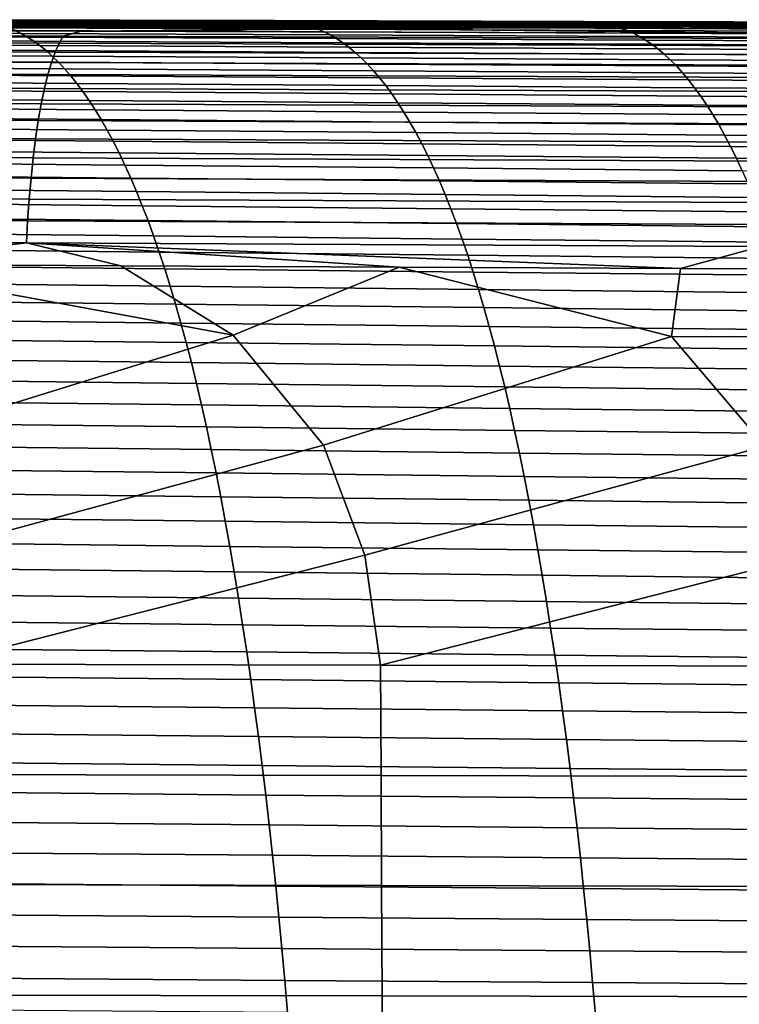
# Model space of a CAD drawing. Header units: metres. Extents: x -23 to 242, y -40 to 23.
# Tile 399 of 450: x 173.92 to 180.38, y 7.85 to 16.68. Entities that reach past the tile are written whole.
import ezdxf

# ---------------------------------------------------------------- set-up
doc = ezdxf.new("R2010")
doc.units = ezdxf.units.M
doc.layers.add('solid_10171013', color=7, linetype='CONTINUOUS')

msp = doc.modelspace()

# ---------------------------------------------------------------- linework, layer by layer
at = {"layer": 'solid_10171013'}
for points in [[(170.705383, 16.613791, 293.140991), (167.903839, 16.593496, 292.811096), (174.472992, 16.573416, 294.073639)], [(174.472992, 16.573416, 294.073639), (176.997925, 16.59593, 294.350281), (172.940048, 16.619207, 293.404907), (170.705383, 16.613791, 293.140991)], [(172.940048, 16.619207, 293.404907), (175.713394, 16.611893, 293.934052), (175.765869, 16.622959, 293.618805), (172.990524, 16.630045, 293.087891)], [(176.997925, 16.59593, 294.350281), (175.713394, 16.611893, 293.934052), (172.940048, 16.619207, 293.404907)], [(172.990524, 16.630045, 293.087891), (175.765869, 16.622959, 293.618805), (175.821365, 16.633255, 293.304504), (173.046188, 16.640192, 292.772461)], [(173.046188, 16.640192, 292.772461), (175.821365, 16.633255, 293.304504), (175.876862, 16.642618, 292.990265), (173.101837, 16.649496, 292.457062)], [(173.101837, 16.649496, 292.457062), (175.876862, 16.642618, 292.990265), (175.932343, 16.650862, 292.676056), (173.157471, 16.657764, 292.141693)], [(173.157471, 16.657764, 292.141693), (175.932343, 16.650862, 292.676056), (175.987793, 16.657801, 292.361908), (173.213104, 16.664804, 291.826385)], [(173.213104, 16.664804, 291.826385), (175.987793, 16.657801, 292.361908), (176.043243, 16.663252, 292.047821), (173.268723, 16.670429, 291.511139)], [(173.268723, 16.670429, 291.511139), (176.043243, 16.663252, 292.047821), (176.098663, 16.66703, 291.733765), (173.324326, 16.674444, 291.195923)], [(173.324326, 16.674444, 291.195923), (176.098663, 16.66703, 291.733765), (176.154083, 16.668938, 291.419769), (173.379913, 16.676645, 290.880737)], [(173.379913, 16.676645, 290.880737), (176.154083, 16.668938, 291.419769), (176.209473, 16.668768, 291.105835), (173.435501, 16.676825, 290.565613)], [(173.435501, 16.676825, 290.565613), (176.209473, 16.668768, 291.105835), (176.264862, 16.666313, 290.791901), (173.491074, 16.674772, 290.250549)], [(173.491074, 16.674772, 290.250549), (176.264862, 16.666313, 290.791901), (176.320236, 16.661367, 290.477997), (173.546646, 16.670277, 289.935486)], [(173.546646, 16.670277, 289.935486), (176.320236, 16.661367, 290.477997), (176.37561, 16.653727, 290.164124), (173.602203, 16.663126, 289.620422)], [(173.602203, 16.663126, 289.620422), (176.37561, 16.653727, 290.164124), (176.430969, 16.643183, 289.85025), (173.657761, 16.653112, 289.30542)], [(173.657761, 16.653112, 289.30542), (176.430969, 16.643183, 289.85025), (176.486313, 16.629528, 289.536377), (173.713303, 16.640022, 288.990387)], [(173.713303, 16.640022, 288.990387), (176.486313, 16.629528, 289.536377), (176.541672, 16.612558, 289.222504), (173.76886, 16.623648, 288.675354)], [(173.76886, 16.623648, 288.675354), (176.541672, 16.612558, 289.222504), (176.597015, 16.592066, 288.9086), (173.824402, 16.603779, 288.360352)], [(173.824402, 16.603779, 288.360352), (176.597015, 16.592066, 288.9086), (176.652359, 16.567844, 288.594666), (173.879944, 16.580202, 288.045288)], [(176.997925, 16.59593, 294.350281), (174.472992, 16.573416, 294.073639), (181.042191, 16.553932, 295.335297)], [(175.765869, 16.622959, 293.618805), (175.713394, 16.611893, 293.934052), (176.532196, 16.609768, 294.090057)], [(176.997925, 16.59593, 294.350281), (176.532196, 16.609768, 294.090057), (175.713394, 16.611893, 293.934052)], [(175.765869, 16.622959, 293.618805), (178.541473, 16.616035, 294.148254), (178.596817, 16.626446, 293.835083), (175.821365, 16.633255, 293.304504)], [(176.532196, 16.609768, 294.090057), (178.47818, 16.604792, 294.460327), (178.541473, 16.616035, 294.148254), (175.765869, 16.622959, 293.618805)], [(175.821365, 16.633255, 293.304504), (178.596817, 16.626446, 293.835083), (178.652145, 16.635834, 293.522003), (175.876862, 16.642618, 292.990265)], [(175.876862, 16.642618, 292.990265), (178.652145, 16.635834, 293.522003), (178.707458, 16.644022, 293.208984), (175.932343, 16.650862, 292.676056)], [(175.932343, 16.650862, 292.676056), (178.707458, 16.644022, 293.208984), (178.762741, 16.650835, 292.896027), (175.987793, 16.657801, 292.361908)], [(175.987793, 16.657801, 292.361908), (178.762741, 16.650835, 292.896027), (178.818008, 16.656092, 292.58313), (176.043243, 16.663252, 292.047821)], [(176.043243, 16.663252, 292.047821), (178.818008, 16.656092, 292.58313), (178.873245, 16.659616, 292.270264), (176.098663, 16.66703, 291.733765)], [(176.098663, 16.66703, 291.733765), (178.873245, 16.659616, 292.270264), (178.928482, 16.661211, 291.957458), (176.154083, 16.668938, 291.419769)], [(176.154083, 16.668938, 291.419769), (178.928482, 16.661211, 291.957458), (178.983688, 16.660675, 291.644684), (176.209473, 16.668768, 291.105835)], [(176.209473, 16.668768, 291.105835), (178.983688, 16.660675, 291.644684), (179.038879, 16.657806, 291.33197), (176.264862, 16.666313, 290.791901)], [(176.264862, 16.666313, 290.791901), (179.038879, 16.657806, 291.33197), (179.094055, 16.652405, 291.019257), (176.320236, 16.661367, 290.477997)], [(176.320236, 16.661367, 290.477997), (179.094055, 16.652405, 291.019257), (179.149231, 16.644262, 290.706543), (176.37561, 16.653727, 290.164124)], [(176.37561, 16.653727, 290.164124), (179.149231, 16.644262, 290.706543), (179.204391, 16.633181, 290.39386), (176.430969, 16.643183, 289.85025)], [(176.430969, 16.643183, 289.85025), (179.204391, 16.633181, 290.39386), (179.259552, 16.618958, 290.081146), (176.486313, 16.629528, 289.536377)], [(176.486313, 16.629528, 289.536377), (179.259552, 16.618958, 290.081146), (179.314697, 16.601387, 289.768433), (176.541672, 16.612558, 289.222504)], [(176.997925, 16.59593, 294.350281), (178.47818, 16.604792, 294.460327), (176.532196, 16.609768, 294.090057)], [(176.541672, 16.612558, 289.222504), (179.314697, 16.601387, 289.768433), (179.369843, 16.580271, 289.455688), (176.597015, 16.592066, 288.9086)], [(181.042191, 16.553932, 295.335297), (183.290543, 16.578768, 295.558563), (178.47818, 16.604792, 294.460327), (176.997925, 16.59593, 294.350281)], [(178.47818, 16.604792, 294.460327), (181.254791, 16.597857, 294.987915), (181.3172, 16.609261, 294.676941), (178.541473, 16.616035, 294.148254)], [(183.290543, 16.578768, 295.558563), (181.254791, 16.597857, 294.987915), (178.47818, 16.604792, 294.460327)], [(178.541473, 16.616035, 294.148254), (181.3172, 16.609261, 294.676941), (181.372391, 16.619745, 294.36496), (178.596817, 16.626446, 293.835083)], [(178.596817, 16.626446, 293.835083), (181.372391, 16.619745, 294.36496), (181.427551, 16.629128, 294.05304), (178.652145, 16.635834, 293.522003)], [(178.652145, 16.635834, 293.522003), (181.427551, 16.629128, 294.05304), (181.482681, 16.637236, 293.741211), (178.707458, 16.644022, 293.208984)], [(178.707458, 16.644022, 293.208984), (181.482681, 16.637236, 293.741211), (181.537796, 16.643898, 293.429413), (178.762741, 16.650835, 292.896027)], [(178.762741, 16.650835, 292.896027), (181.537796, 16.643898, 293.429413), (181.59288, 16.648943, 293.117706), (178.818008, 16.656092, 292.58313)], [(178.818008, 16.656092, 292.58313), (181.59288, 16.648943, 293.117706), (181.647949, 16.652197, 292.806061), (178.873245, 16.659616, 292.270264)], [(178.873245, 16.659616, 292.270264), (181.647949, 16.652197, 292.806061), (181.702988, 16.653469, 292.494446), (178.928482, 16.661211, 291.957458)], [(178.928482, 16.661211, 291.957458), (181.702988, 16.653469, 292.494446), (181.758011, 16.652561, 292.182861), (178.983688, 16.660675, 291.644684)], [(178.983688, 16.660675, 291.644684), (181.758011, 16.652561, 292.182861), (181.813004, 16.649275, 291.871307), (179.038879, 16.657806, 291.33197)], [(179.038879, 16.657806, 291.33197), (181.813004, 16.649275, 291.871307), (181.867996, 16.643412, 291.559784), (179.094055, 16.652405, 291.019257)], [(179.094055, 16.652405, 291.019257), (181.867996, 16.643412, 291.559784), (181.922974, 16.634771, 291.248291), (179.149231, 16.644262, 290.706543)], [(179.149231, 16.644262, 290.706543), (181.922974, 16.634771, 291.248291), (181.977936, 16.623156, 290.936768), (179.204391, 16.633181, 290.39386)], [(179.204391, 16.633181, 290.39386), (181.977936, 16.623156, 290.936768), (182.032883, 16.608366, 290.625244), (179.259552, 16.618958, 290.081146)], [(179.259552, 16.618958, 290.081146), (182.032883, 16.608366, 290.625244), (182.08783, 16.590204, 290.313721), (179.314697, 16.601387, 289.768433)], [(179.314697, 16.601387, 289.768433), (182.08783, 16.590204, 290.313721), (182.142761, 16.568472, 290.002136), (179.369843, 16.580271, 289.455688)], [(167.727966, 16.548965, 292.983673), (167.691803, 16.487715, 293.17923), (174.275192, 16.465275, 294.443878), (174.311188, 16.52767, 294.248657)], [(174.472992, 16.573416, 294.073639), (167.903839, 16.593496, 292.811096), (167.727966, 16.548965, 292.983673), (174.311188, 16.52767, 294.248657)], [(171.107529, 16.592533, 287.496033), (173.879944, 16.580202, 288.045288), (173.935501, 16.55271, 287.730225), (171.163284, 16.565714, 287.179871)], [(171.163284, 16.565714, 287.179871), (173.935501, 16.55271, 287.730225), (173.991058, 16.521091, 287.415131), (171.219025, 16.534782, 286.863708)], [(171.219025, 16.534782, 286.863708), (173.991058, 16.521091, 287.415131), (174.0466, 16.485147, 287.100006), (171.27478, 16.499537, 286.547516)], [(173.879944, 16.580202, 288.045288), (176.652359, 16.567844, 288.594666), (176.707718, 16.53969, 288.280731), (173.935501, 16.55271, 287.730225)], [(173.935501, 16.55271, 287.730225), (176.707718, 16.53969, 288.280731), (176.763062, 16.507393, 287.966736), (173.991058, 16.521091, 287.415131)], [(173.991058, 16.521091, 287.415131), (176.763062, 16.507393, 287.966736), (176.818405, 16.47076, 287.652679), (174.0466, 16.485147, 287.100006)], [(174.311188, 16.52767, 294.248657), (174.275192, 16.465275, 294.443878), (180.858734, 16.443233, 295.707642), (180.894501, 16.506866, 295.512756)], [(181.042191, 16.553932, 295.335297), (174.472992, 16.573416, 294.073639), (174.311188, 16.52767, 294.248657), (180.894501, 16.506866, 295.512756)], [(176.597015, 16.592066, 288.9086), (179.369843, 16.580271, 289.455688), (179.424988, 16.555403, 289.142914), (176.652359, 16.567844, 288.594666)], [(176.652359, 16.567844, 288.594666), (179.424988, 16.555403, 289.142914), (179.480118, 16.526585, 288.830109), (176.707718, 16.53969, 288.280731)], [(176.707718, 16.53969, 288.280731), (179.480118, 16.526585, 288.830109), (179.535263, 16.493608, 288.517242), (176.763062, 16.507393, 287.966736)], [(176.763062, 16.507393, 287.966736), (179.535263, 16.493608, 288.517242), (179.590408, 16.456291, 288.204346), (176.818405, 16.47076, 287.652679)], [(179.369843, 16.580271, 289.455688), (182.142761, 16.568472, 290.002136), (182.197708, 16.542969, 289.690521), (179.424988, 16.555403, 289.142914)], [(179.424988, 16.555403, 289.142914), (182.197708, 16.542969, 289.690521), (182.25264, 16.513494, 289.378876), (179.480118, 16.526585, 288.830109)], [(179.480118, 16.526585, 288.830109), (182.25264, 16.513494, 289.378876), (182.307571, 16.479855, 289.067169), (179.535263, 16.493608, 288.517242)], [(167.691803, 16.487715, 293.17923), (167.65654, 16.410543, 293.369537), (174.240128, 16.386992, 294.633759), (174.275192, 16.465275, 294.443878)], [(171.27478, 16.499537, 286.547516), (174.0466, 16.485147, 287.100006), (174.102142, 16.444771, 286.784973), (171.330521, 16.459867, 286.231415)], [(171.330521, 16.459867, 286.231415), (174.102142, 16.444771, 286.784973), (174.157639, 16.399889, 286.470123), (171.386215, 16.415697, 285.915558)], [(174.0466, 16.485147, 287.100006), (176.818405, 16.47076, 287.652679), (176.873749, 16.429691, 287.338745), (174.102142, 16.444771, 286.784973)], [(174.102142, 16.444771, 286.784973), (176.873749, 16.429691, 287.338745), (176.929047, 16.384108, 287.024994), (174.157639, 16.399889, 286.470123)], [(174.275192, 16.465275, 294.443878), (174.240128, 16.386992, 294.633759), (180.823898, 16.363745, 295.897064), (180.858734, 16.443233, 295.707642)], [(176.818405, 16.47076, 287.652679), (179.590408, 16.456291, 288.204346), (179.645538, 16.414528, 287.89151), (176.873749, 16.429691, 287.338745)], [(176.873749, 16.429691, 287.338745), (179.645538, 16.414528, 287.89151), (179.700623, 16.368246, 287.578888), (176.929047, 16.384108, 287.024994)], [(179.535263, 16.493608, 288.517242), (182.307571, 16.479855, 289.067169), (182.362518, 16.441862, 288.755432), (179.590408, 16.456291, 288.204346)], [(179.590408, 16.456291, 288.204346), (182.362518, 16.441862, 288.755432), (182.417435, 16.399418, 288.443726), (179.645538, 16.414528, 287.89151)], [(167.65654, 16.410543, 293.369537), (167.622437, 16.317822, 293.55304), (174.206238, 16.293198, 294.816772), (174.240128, 16.386992, 294.633759)], [(171.386215, 16.415697, 285.915558), (174.157639, 16.399889, 286.470123), (174.213074, 16.35043, 286.15564), (171.441849, 16.366955, 285.600006)], [(171.441849, 16.366955, 285.600006), (174.213074, 16.35043, 286.15564), (174.268433, 16.296316, 285.841644), (171.497406, 16.313564, 285.284973)], [(174.157639, 16.399889, 286.470123), (176.929047, 16.384108, 287.024994), (176.984268, 16.333941, 286.711578), (174.213074, 16.35043, 286.15564)], [(174.240128, 16.386992, 294.633759), (174.206238, 16.293198, 294.816772), (180.790253, 16.268789, 296.079498), (180.823898, 16.363745, 295.897064)], [(174.213074, 16.35043, 286.15564), (176.984268, 16.333941, 286.711578), (177.039413, 16.279118, 286.398682), (174.268433, 16.296316, 285.841644)], [(176.929047, 16.384108, 287.024994), (179.700623, 16.368246, 287.578888), (179.75563, 16.317375, 287.266602), (176.984268, 16.333941, 286.711578)], [(176.984268, 16.333941, 286.711578), (179.75563, 16.317375, 287.266602), (179.810562, 16.261843, 286.954834), (177.039413, 16.279118, 286.398682)], [(179.645538, 16.414528, 287.89151), (182.417435, 16.399418, 288.443726), (182.472305, 16.352451, 288.132263), (179.700623, 16.368246, 287.578888)], [(179.700623, 16.368246, 287.578888), (182.472305, 16.352451, 288.132263), (182.5271, 16.300888, 287.821136), (179.75563, 16.317375, 287.266602)], [(167.622437, 16.317822, 293.55304), (167.589798, 16.209919, 293.728241), (174.173813, 16.184273, 294.991364), (174.206238, 16.293198, 294.816772)], [(171.497406, 16.313564, 285.284973), (174.268433, 16.296316, 285.841644), (174.323669, 16.237476, 285.528259), (171.552856, 16.255451, 284.97052)], [(171.552856, 16.255451, 284.97052), (174.323669, 16.237476, 285.528259), (174.378769, 16.173838, 285.215637), (171.60817, 16.192543, 284.656799)], [(174.206238, 16.293198, 294.816772), (174.173813, 16.184273, 294.991364), (180.758087, 16.158756, 296.253448), (180.790253, 16.268789, 296.079498)], [(174.268433, 16.296316, 285.841644), (177.039413, 16.279118, 286.398682), (177.094437, 16.219563, 286.086395), (174.323669, 16.237476, 285.528259)], [(177.039413, 16.279118, 286.398682), (179.810562, 16.261843, 286.954834), (179.865356, 16.201576, 286.643707), (177.094437, 16.219563, 286.086395)], [(179.75563, 16.317375, 287.266602), (182.5271, 16.300888, 287.821136), (182.581802, 16.244661, 287.510529), (179.810562, 16.261843, 286.954834)], [(179.810562, 16.261843, 286.954834), (182.581802, 16.244661, 287.510529), (182.636383, 16.183695, 287.200562), (179.865356, 16.201576, 286.643707)], [(167.589798, 16.209919, 293.728241), (167.558899, 16.087208, 293.893585), (174.143127, 16.060595, 295.156036), (174.173813, 16.184273, 294.991364)], [(171.60817, 16.192543, 284.656799), (174.378769, 16.173838, 285.215637), (174.433716, 16.105328, 284.9039), (171.66333, 16.124765, 284.343964)], [(174.173813, 16.184273, 294.991364), (174.143127, 16.060595, 295.156036), (180.727692, 16.034033, 296.417389), (180.758087, 16.158756, 296.253448)], [(174.323669, 16.237476, 285.528259), (177.094437, 16.219563, 286.086395), (177.149323, 16.155207, 285.774872), (174.378769, 16.173838, 285.215637)], [(174.378769, 16.173838, 285.215637), (177.149323, 16.155207, 285.774872), (177.204041, 16.085978, 285.464264), (174.433716, 16.105328, 284.9039)], [(177.094437, 16.219563, 286.086395), (179.865356, 16.201576, 286.643707), (179.920029, 16.136505, 286.333344), (177.149323, 16.155207, 285.774872)], [(177.149323, 16.155207, 285.774872), (179.920029, 16.136505, 286.333344), (179.974518, 16.066557, 286.023956), (177.204041, 16.085978, 285.464264)], [(179.865356, 16.201576, 286.643707), (182.636383, 16.183695, 287.200562), (182.690811, 16.11792, 286.891418), (179.920029, 16.136505, 286.333344)], [(167.558899, 16.087208, 293.893585), (167.529984, 15.950232, 294.047729), (174.114456, 15.922719, 295.309418), (174.143127, 16.060595, 295.156036)], [(171.66333, 16.124765, 284.343964), (174.433716, 16.105328, 284.9039), (174.48848, 16.031874, 284.59317), (171.718323, 16.052042, 284.032135)], [(174.433716, 16.105328, 284.9039), (177.204041, 16.085978, 285.464264), (177.258575, 16.011801, 285.154724), (174.48848, 16.031874, 284.59317)], [(177.204041, 16.085978, 285.464264), (179.974518, 16.066557, 286.023956), (180.028809, 15.991659, 285.715607), (177.258575, 16.011801, 285.154724)], [(179.920029, 16.136505, 286.333344), (182.690811, 16.11792, 286.891418), (182.745071, 16.047264, 286.583221), (179.974518, 16.066557, 286.023956)], [(179.974518, 16.066557, 286.023956), (182.745071, 16.047264, 286.583221), (182.799133, 15.971657, 286.276123), (180.028809, 15.991659, 285.715607)], [(171.718323, 16.052042, 284.032135), (174.48848, 16.031874, 284.59317), (174.54303, 15.953399, 284.28363), (171.773102, 15.9743, 283.721436)], [(174.143127, 16.060595, 295.156036), (174.114456, 15.922719, 295.309418), (180.699295, 15.895185, 296.569916), (180.727692, 16.034033, 296.417389)], [(174.48848, 16.031874, 284.59317), (177.258575, 16.011801, 285.154724), (177.312897, 15.932604, 284.846375), (174.54303, 15.953399, 284.28363)], [(177.258575, 16.011801, 285.154724), (180.028809, 15.991659, 285.715607), (180.082886, 15.911739, 285.408478), (177.312897, 15.932604, 284.846375)], [(180.028809, 15.991659, 285.715607), (182.799133, 15.971657, 286.276123), (182.852966, 15.891026, 285.970276), (180.082886, 15.911739, 285.408478)], [(167.529984, 15.950232, 294.047729), (167.50322, 15.800244, 294.189789), (174.087936, 15.771903, 295.450653), (174.114456, 15.922719, 295.309418)], [(171.773102, 15.9743, 283.721436), (174.54303, 15.953399, 284.28363), (174.597351, 15.869833, 283.975372), (171.827667, 15.891465, 283.412018)], [(171.827667, 15.891465, 283.412018), (174.597351, 15.869833, 283.975372), (174.651428, 15.781102, 283.668549), (171.881989, 15.803464, 283.103973)], [(174.114456, 15.922719, 295.309418), (174.087936, 15.771903, 295.450653), (180.673065, 15.743473, 296.710266), (180.699295, 15.895185, 296.569916)], [(174.54303, 15.953399, 284.28363), (177.312897, 15.932604, 284.846375), (177.366974, 15.848314, 284.539337), (174.597351, 15.869833, 283.975372)], [(177.312897, 15.932604, 284.846375), (180.082886, 15.911739, 285.408478), (180.136719, 15.826728, 285.102722), (177.366974, 15.848314, 284.539337)], [(180.082886, 15.911739, 285.408478), (182.852966, 15.891026, 285.970276), (182.90654, 15.805299, 285.665802), (180.136719, 15.826728, 285.102722)], [(167.50322, 15.800244, 294.189789), (167.478729, 15.638676, 294.319122), (174.063705, 15.609579, 295.579102), (174.087936, 15.771903, 295.450653)], [(171.881989, 15.803464, 283.103973), (174.651428, 15.781102, 283.668549), (174.705215, 15.687133, 283.363281), (171.936035, 15.71022, 282.797455)], [(174.597351, 15.869833, 283.975372), (177.366974, 15.848314, 284.539337), (177.420792, 15.758862, 284.233765), (174.651428, 15.781102, 283.668549)], [(177.366974, 15.848314, 284.539337), (180.136719, 15.826728, 285.102722), (180.190292, 15.736551, 284.798462), (177.420792, 15.758862, 284.233765)], [(180.136719, 15.826728, 285.102722), (182.90654, 15.805299, 285.665802), (182.959854, 15.714406, 285.362885), (180.190292, 15.736551, 284.798462)], [(174.087936, 15.771903, 295.450653), (174.063705, 15.609579, 295.579102), (180.649124, 15.580336, 296.837708), (180.673065, 15.743473, 296.710266)], [(174.651428, 15.781102, 283.668549), (177.420792, 15.758862, 284.233765), (177.474335, 15.664171, 283.92981), (174.705215, 15.687133, 283.363281)], [(177.420792, 15.758862, 284.233765), (180.190292, 15.736551, 284.798462), (180.243561, 15.641137, 284.49585), (177.474335, 15.664171, 283.92981)], [(180.190292, 15.736551, 284.798462), (182.959854, 15.714406, 285.362885), (183.012848, 15.618275, 285.061646), (180.243561, 15.641137, 284.49585)], [(167.478729, 15.638676, 294.319122), (167.456665, 15.466952, 294.435028), (174.041885, 15.437181, 295.694031), (174.063705, 15.609579, 295.579102)], [(171.936035, 15.71022, 282.797455), (174.705215, 15.687133, 283.363281), (174.758713, 15.587852, 283.059753), (171.989792, 15.611663, 282.492615)], [(174.705215, 15.687133, 283.363281), (177.474335, 15.664171, 283.92981), (177.527557, 15.564174, 283.627594), (174.758713, 15.587852, 283.059753)], [(177.474335, 15.664171, 283.92981), (180.243561, 15.641137, 284.49585), (180.296509, 15.540418, 284.195038), (177.527557, 15.564174, 283.627594)], [(180.243561, 15.641137, 284.49585), (183.012848, 15.618275, 285.061646), (183.065521, 15.516838, 284.762238), (180.296509, 15.540418, 284.195038)], [(171.989792, 15.611663, 282.492615), (174.758713, 15.587852, 283.059753), (174.811874, 15.483193, 282.758057), (172.043228, 15.507717, 282.189575)], [(174.063705, 15.609579, 295.579102), (174.041885, 15.437181, 295.694031), (180.627594, 15.407208, 296.95163), (180.649124, 15.580336, 296.837708)], [(174.758713, 15.587852, 283.059753), (177.527557, 15.564174, 283.627594), (177.580444, 15.458803, 283.327301), (174.811874, 15.483193, 282.758057)], [(177.527557, 15.564174, 283.627594), (180.296509, 15.540418, 284.195038), (180.349121, 15.434331, 283.896149), (177.580444, 15.458803, 283.327301)], [(180.296509, 15.540418, 284.195038), (183.065521, 15.516838, 284.762238), (183.117844, 15.410038, 284.464813), (180.349121, 15.434331, 283.896149)], [(167.456665, 15.466952, 294.435028), (167.437149, 15.286505, 294.536835), (174.022614, 15.256139, 295.79483), (174.041885, 15.437181, 295.694031)], [(172.043228, 15.507717, 282.189575), (174.811874, 15.483193, 282.758057), (174.864685, 15.373087, 282.458405), (172.096313, 15.398313, 281.88855)], [(174.811874, 15.483193, 282.758057), (177.580444, 15.458803, 283.327301), (177.632965, 15.347998, 283.029053), (174.864685, 15.373087, 282.458405)], [(177.580444, 15.458803, 283.327301), (180.349121, 15.434331, 283.896149), (180.401352, 15.322819, 283.599365), (177.632965, 15.347998, 283.029053)], [(172.096313, 15.398313, 281.88855), (174.864685, 15.373087, 282.458405), (174.917099, 15.257466, 282.160919), (172.149017, 15.283377, 281.589661)], [(174.041885, 15.437181, 295.694031), (174.022614, 15.256139, 295.79483), (180.608627, 15.22553, 297.0513), (180.627594, 15.407208, 296.95163)], [(174.864685, 15.373087, 282.458405), (177.632965, 15.347998, 283.029053), (177.685104, 15.231692, 282.733002), (174.917099, 15.257466, 282.160919)], [(180.349121, 15.434331, 283.896149), (183.117844, 15.410038, 284.464813), (183.1698, 15.297822, 284.169495), (180.401352, 15.322819, 283.599365)], [(167.437149, 15.286505, 294.536835), (167.420303, 15.098762, 294.62381), (174.006027, 15.067888, 295.880737), (174.022614, 15.256139, 295.79483)], [(172.149017, 15.283377, 281.589661), (174.917099, 15.257466, 282.160919), (174.969116, 15.136263, 281.865753), (172.201309, 15.162839, 281.293091)], [(177.632965, 15.347998, 283.029053), (180.401352, 15.322819, 283.599365), (180.453186, 15.205822, 283.304779), (177.685104, 15.231692, 282.733002)], [(174.022614, 15.256139, 295.79483), (174.006027, 15.067888, 295.880737), (180.592346, 15.036736, 297.136078), (180.608627, 15.22553, 297.0513)], [(174.917099, 15.257466, 282.160919), (177.685104, 15.231692, 282.733002), (177.736816, 15.109824, 282.43927), (174.969116, 15.136263, 281.865753)], [(177.685104, 15.231692, 282.733002), (180.453186, 15.205822, 283.304779), (180.504623, 15.083282, 283.012543), (177.736816, 15.109824, 282.43927)], [(174.006027, 15.067888, 295.880737), (167.420303, 15.098762, 294.62381), (167.406296, 14.905149, 294.695282), (173.992279, 14.87386, 295.951141)], [(172.201309, 15.162839, 281.293091), (174.969116, 15.136263, 281.865753), (175.020691, 15.009409, 281.57309), (172.253174, 15.036625, 280.998993)], [(174.969116, 15.136263, 281.865753), (177.736816, 15.109824, 282.43927), (177.788101, 14.982329, 282.148071), (175.020691, 15.009409, 281.57309)], [(177.736816, 15.109824, 282.43927), (180.504623, 15.083282, 283.012543), (180.555588, 14.955139, 282.722839), (177.788101, 14.982329, 282.148071)], [(172.253174, 15.036625, 280.998993), (175.020691, 15.009409, 281.57309), (175.071793, 14.876838, 281.283051), (172.304565, 14.904665, 280.70755)], [(180.592346, 15.036736, 297.136078), (174.006027, 15.067888, 295.880737), (173.992279, 14.87386, 295.951141), (180.578873, 14.842263, 297.205292)], [(175.020691, 15.009409, 281.57309), (177.788101, 14.982329, 282.148071), (177.838913, 14.849146, 281.859497), (175.071793, 14.876838, 281.283051)], [(177.788101, 14.982329, 282.148071), (180.555588, 14.955139, 282.722839), (180.60611, 14.821335, 282.435791), (177.838913, 14.849146, 281.859497)], [(173.992279, 14.87386, 295.951141), (167.406296, 14.905149, 294.695282), (167.395233, 14.707099, 294.750549), (173.981476, 14.675488, 296.00531)], [(172.304565, 14.904665, 280.70755), (175.071793, 14.876838, 281.283051), (175.122391, 14.738481, 280.99585), (172.355469, 14.766887, 280.418884)], [(180.578873, 14.842263, 297.205292), (173.992279, 14.87386, 295.951141), (173.981476, 14.675488, 296.00531), (180.568344, 14.64355, 297.25827)], [(175.071793, 14.876838, 281.283051), (177.838913, 14.849146, 281.859497), (177.889221, 14.710209, 281.57373), (175.122391, 14.738481, 280.99585)], [(177.838913, 14.849146, 281.859497), (180.60611, 14.821335, 282.435791), (180.656128, 14.68181, 282.15152), (177.889221, 14.710209, 281.57373)], [(172.355469, 14.766887, 280.418884), (175.122391, 14.738481, 280.99585), (175.172485, 14.59427, 280.711578), (172.405838, 14.623219, 280.133209)], [(173.981476, 14.675488, 296.00531), (167.395233, 14.707099, 294.750549), (172.361618, 14.483822, 295.735901)], [(173.981476, 14.675488, 296.00531), (172.361618, 14.483822, 295.735901), (174.82782, 14.471667, 296.205017)], [(173.981476, 14.675488, 296.00531), (174.82782, 14.471667, 296.205017), (177.323669, 14.459022, 296.679504)], [(173.981476, 14.675488, 296.00531), (177.323669, 14.459022, 296.679504), (179.84758, 14.446195, 297.158936)], [(180.568344, 14.64355, 297.25827), (173.981476, 14.675488, 296.00531), (179.84758, 14.446195, 297.158936)], [(175.122391, 14.738481, 280.99585), (177.889221, 14.710209, 281.57373), (177.939011, 14.565456, 281.290924), (175.172485, 14.59427, 280.711578)], [(177.889221, 14.710209, 281.57373), (180.656128, 14.68181, 282.15152), (180.705627, 14.536507, 281.870178), (177.939011, 14.565456, 281.290924)], [(172.405838, 14.623219, 280.133209), (175.172485, 14.59427, 280.711578), (175.222015, 14.444139, 280.43042), (172.455673, 14.473587, 279.850677)], [(175.172485, 14.59427, 280.711578), (177.939011, 14.565456, 281.290924), (177.988266, 14.414824, 281.0112), (175.222015, 14.444139, 280.43042)], [(177.939011, 14.565456, 281.290924), (180.705627, 14.536507, 281.870178), (180.754578, 14.385365, 281.591919), (177.988266, 14.414824, 281.0112)], [(180.568344, 14.64355, 297.25827), (179.84758, 14.446195, 297.158936), (182.397827, 14.433488, 297.642853)], [(172.361618, 14.483822, 295.735901), (171.906433, 13.860486, 295.740356), (172.691513, 12.873872, 296.021576), (175.836456, 13.848726, 296.484253)], [(174.82782, 14.471667, 296.205017), (172.361618, 14.483822, 295.735901), (175.836456, 13.848726, 296.484253)], [(172.455673, 14.473587, 279.850677), (175.222015, 14.444139, 280.43042), (175.270981, 14.288017, 280.152557), (172.504913, 14.317922, 279.571442)], [(177.323669, 14.459022, 296.679504), (174.82782, 14.471667, 296.205017), (175.836456, 13.848726, 296.484253)], [(175.222015, 14.444139, 280.43042), (177.988266, 14.414824, 281.0112), (178.036942, 14.258246, 280.734711), (175.270981, 14.288017, 280.152557)], [(177.323669, 14.459022, 296.679504), (175.836456, 13.848726, 296.484253), (176.647003, 12.862842, 296.765137), (179.766647, 13.83769, 297.227112)], [(179.84758, 14.446195, 297.158936), (177.323669, 14.459022, 296.679504), (179.766647, 13.83769, 297.227112)], [(177.988266, 14.414824, 281.0112), (180.754578, 14.385365, 281.591919), (180.802963, 14.228328, 281.316864), (178.036942, 14.258246, 280.734711)], [(182.397827, 14.433488, 297.642853), (179.84758, 14.446195, 297.158936), (179.766647, 13.83769, 297.227112), (183.697037, 13.827451, 297.968781)], [(172.504913, 14.317922, 279.571442), (175.270981, 14.288017, 280.152557), (175.319336, 14.12584, 279.878113), (172.553543, 14.15615, 279.295654)], [(175.270981, 14.288017, 280.152557), (178.036942, 14.258246, 280.734711), (178.085022, 14.095664, 280.461609), (175.319336, 14.12584, 279.878113)], [(178.036942, 14.258246, 280.734711), (180.802963, 14.228328, 281.316864), (180.850754, 14.065333, 281.045166), (178.085022, 14.095664, 280.461609)], [(172.553543, 14.15615, 279.295654), (175.319336, 14.12584, 279.878113), (175.36705, 13.957539, 279.607239), (172.601532, 13.988201, 279.023529)], [(175.319336, 14.12584, 279.878113), (178.085022, 14.095664, 280.461609), (178.132462, 13.927011, 280.192078), (175.36705, 13.957539, 279.607239)], [(178.085022, 14.095664, 280.461609), (180.850754, 14.065333, 281.045166), (180.897934, 13.896325, 280.777008), (178.132462, 13.927011, 280.192078)], [(172.601532, 13.988201, 279.023529), (175.36705, 13.957539, 279.607239), (175.414124, 13.783101, 279.340118), (172.648849, 13.814058, 278.755127)], [(175.36705, 13.957539, 279.607239), (178.132462, 13.927011, 280.192078), (178.179276, 13.752281, 279.926208), (175.414124, 13.783101, 279.340118)], [(178.132462, 13.927011, 280.192078), (180.897934, 13.896325, 280.777008), (180.944458, 13.7213, 280.512451), (178.179276, 13.752281, 279.926208)], [(172.648849, 13.814058, 278.755127), (175.414124, 13.783101, 279.340118), (175.46051, 13.602631, 279.076813), (172.695496, 13.633822, 278.490662)], [(175.836456, 13.848726, 296.484253), (172.691513, 12.873872, 296.021576), (173.04718, 11.887181, 296.20929), (176.647003, 12.862842, 296.765137)], [(175.414124, 13.783101, 279.340118), (178.179276, 13.752281, 279.926208), (178.225403, 13.57158, 279.664154), (175.46051, 13.602631, 279.076813)], [(179.766647, 13.83769, 297.227112), (176.647003, 12.862842, 296.765137), (177.015106, 11.876689, 296.949707), (180.602692, 12.852513, 297.507568)], [(183.697037, 13.827451, 297.968781), (179.766647, 13.83769, 297.227112), (180.602692, 12.852513, 297.507568)], [(178.179276, 13.752281, 279.926208), (180.944458, 13.7213, 280.512451), (180.990341, 13.540364, 280.251678), (178.225403, 13.57158, 279.664154)], [(172.695496, 13.633822, 278.490662), (175.46051, 13.602631, 279.076813), (175.50621, 13.416245, 278.817474), (172.74144, 13.44761, 278.230133)], [(175.46051, 13.602631, 279.076813), (178.225403, 13.57158, 279.664154), (178.270844, 13.385024, 279.406006), (175.50621, 13.416245, 278.817474)], [(178.225403, 13.57158, 279.664154), (180.990341, 13.540364, 280.251678), (181.035522, 13.353639, 279.994751), (178.270844, 13.385024, 279.406006)], [(172.74144, 13.44761, 278.230133), (175.50621, 13.416245, 278.817474), (175.551178, 13.224061, 278.562195), (172.786652, 13.255537, 277.973724)], [(175.50621, 13.416245, 278.817474), (178.270844, 13.385024, 279.406006), (178.315582, 13.192733, 279.151855), (175.551178, 13.224061, 278.562195)], [(178.270844, 13.385024, 279.406006), (181.035522, 13.353639, 279.994751), (181.080017, 13.161241, 279.741791), (178.315582, 13.192733, 279.151855)], [(172.786652, 13.255537, 277.973724), (175.551178, 13.224061, 278.562195), (175.595428, 13.026196, 278.311066), (172.831131, 13.057719, 277.721527)], [(175.551178, 13.224061, 278.562195), (178.315582, 13.192733, 279.151855), (178.359589, 12.994824, 278.901855), (175.595428, 13.026196, 278.311066)], [(178.315582, 13.192733, 279.151855), (181.080017, 13.161241, 279.741791), (181.123779, 12.96329, 279.49292), (178.359589, 12.994824, 278.901855)], [(172.831131, 13.057719, 277.721527), (175.595428, 13.026196, 278.311066), (175.638916, 12.822767, 278.064178), (172.874847, 12.854273, 277.473602)], [(175.595428, 13.026196, 278.311066), (178.359589, 12.994824, 278.901855), (178.402847, 12.791417, 278.656067), (175.638916, 12.822767, 278.064178)], [(178.359589, 12.994824, 278.901855), (181.123779, 12.96329, 279.49292), (181.166809, 12.759907, 279.24826), (178.402847, 12.791417, 278.656067)], [(172.874847, 12.854273, 277.473602), (175.638916, 12.822767, 278.064178), (175.681625, 12.613892, 277.821716), (172.917786, 12.645315, 277.230103)], [(176.647003, 12.862842, 296.765137), (173.04718, 11.887181, 296.20929), (173.182358, 10.899903, 296.344421), (177.015106, 11.876689, 296.949707)], [(175.638916, 12.822767, 278.064178), (178.402847, 12.791417, 278.656067), (178.445343, 12.58263, 278.414642), (175.681625, 12.613892, 277.821716)], [(180.602692, 12.852513, 297.507568), (177.015106, 11.876689, 296.949707), (177.155914, 10.889938, 297.080505), (180.983215, 11.866872, 297.688995)], [(178.402847, 12.791417, 278.656067), (181.166809, 12.759907, 279.24826), (181.209076, 12.551209, 279.007935), (178.445343, 12.58263, 278.414642)], [(172.917786, 12.645315, 277.230103), (175.681625, 12.613892, 277.821716), (175.723557, 12.399689, 277.58371), (172.95993, 12.430962, 276.991119)], [(175.681625, 12.613892, 277.821716), (178.445343, 12.58263, 278.414642), (178.487045, 12.368581, 278.177673), (175.723557, 12.399689, 277.58371)], [(178.445343, 12.58263, 278.414642), (181.209076, 12.551209, 279.007935), (181.250565, 12.337317, 278.772034), (178.487045, 12.368581, 278.177673)], [(172.95993, 12.430962, 276.991119), (175.723557, 12.399689, 277.58371), (175.764679, 12.180273, 277.350311), (173.001266, 12.211328, 276.756744)], [(175.723557, 12.399689, 277.58371), (178.487045, 12.368581, 278.177673), (178.527954, 12.149387, 277.945251), (175.764679, 12.180273, 277.350311)], [(178.487045, 12.368581, 278.177673), (181.250565, 12.337317, 278.772034), (181.291245, 12.118347, 278.540649), (178.527954, 12.149387, 277.945251)], [(173.001266, 12.211328, 276.756744), (175.764679, 12.180273, 277.350311), (175.804962, 11.955764, 277.121613), (173.041763, 11.986529, 276.5271)], [(175.764679, 12.180273, 277.350311), (178.527954, 12.149387, 277.945251), (178.568039, 11.925169, 277.717529), (175.804962, 11.955764, 277.121613)], [(178.527954, 12.149387, 277.945251), (181.291245, 12.118347, 278.540649), (181.3311, 11.894422, 278.313934), (178.568039, 11.925169, 277.717529)], [(173.041763, 11.986529, 276.5271), (175.804962, 11.955764, 277.121613), (175.844406, 11.726277, 276.897705), (173.081406, 11.756684, 276.302277)], [(175.804962, 11.955764, 277.121613), (178.568039, 11.925169, 277.717529), (178.607269, 11.696043, 277.494598), (175.844406, 11.726277, 276.897705)], [(178.568039, 11.925169, 277.717529), (181.3311, 11.894422, 278.313934), (181.370132, 11.665659, 278.09201), (178.607269, 11.696043, 277.494598)], [(177.015106, 11.876689, 296.949707), (173.182358, 10.899903, 296.344421), (177.155914, 10.889938, 297.080505)], [(180.983215, 11.866872, 297.688995), (177.155914, 10.889938, 297.080505), (181.129654, 10.880614, 297.81546)], [(173.081406, 11.756684, 276.302277), (175.844406, 11.726277, 276.897705), (175.88298, 11.491931, 276.678741), (173.120178, 11.521908, 276.082397)], [(175.844406, 11.726277, 276.897705), (178.607269, 11.696043, 277.494598), (178.645645, 11.46213, 277.27655), (175.88298, 11.491931, 276.678741)], [(178.607269, 11.696043, 277.494598), (181.370132, 11.665659, 278.09201), (181.408295, 11.432178, 277.874939), (178.645645, 11.46213, 277.27655)], [(173.120178, 11.521908, 276.082397), (175.88298, 11.491931, 276.678741), (175.92067, 11.252843, 276.464783), (173.158066, 11.282316, 275.867554)], [(175.88298, 11.491931, 276.678741), (178.645645, 11.46213, 277.27655), (178.683121, 11.223545, 277.063507), (175.92067, 11.252843, 276.464783)], [(178.645645, 11.46213, 277.27655), (181.408295, 11.432178, 277.874939), (181.445572, 11.194097, 277.662872), (178.683121, 11.223545, 277.063507)], [(173.158066, 11.282316, 275.867554), (175.92067, 11.252843, 276.464783), (175.957458, 11.009143, 276.255951), (173.195053, 11.038042, 275.657837)], [(175.92067, 11.252843, 276.464783), (178.683121, 11.223545, 277.063507), (178.719711, 10.980417, 276.855591), (175.957458, 11.009143, 276.255951)], [(178.683121, 11.223545, 277.063507), (181.445572, 11.194097, 277.662872), (181.481964, 10.951541, 277.455872), (178.719711, 10.980417, 276.855591)], [(173.195053, 11.038042, 275.657837), (175.957458, 11.009143, 276.255951), (175.993332, 10.760973, 276.052277), (173.23111, 10.789234, 275.453308)], [(175.957458, 11.009143, 276.255951), (178.719711, 10.980417, 276.855591), (178.755386, 10.732882, 276.652802), (175.993332, 10.760973, 276.052277)], [(178.719711, 10.980417, 276.855591), (181.481964, 10.951541, 277.455872), (181.517441, 10.704639, 277.254028), (178.755386, 10.732882, 276.652802)], [(173.182358, 10.899903, 296.344421), (173.188522, 9.911887, 296.44519), (177.163681, 9.90248, 297.1763), (177.155914, 10.889938, 297.080505)], [(177.155914, 10.889938, 297.080505), (177.163681, 9.90248, 297.1763), (181.139023, 9.893676, 297.906372), (181.129654, 10.880614, 297.81546)], [(173.23111, 10.789234, 275.453308), (175.993332, 10.760973, 276.052277), (176.028275, 10.508477, 275.853882), (173.266251, 10.536046, 275.254059)], [(175.993332, 10.760973, 276.052277), (178.755386, 10.732882, 276.652802), (178.790146, 10.481077, 276.455261), (176.028275, 10.508477, 275.853882)], [(178.755386, 10.732882, 276.652802), (181.517441, 10.704639, 277.254028), (181.552002, 10.453522, 277.057373), (178.790146, 10.481077, 276.455261)], [(173.266251, 10.536046, 275.254059), (176.028275, 10.508477, 275.853882), (176.062286, 10.251801, 275.660767), (173.300446, 10.278627, 275.06015)], [(176.028275, 10.508477, 275.853882), (178.790146, 10.481077, 276.455261), (178.823975, 10.225139, 276.263), (176.062286, 10.251801, 275.660767)], [(178.790146, 10.481077, 276.455261), (181.552002, 10.453522, 277.057373), (181.585648, 10.198317, 276.865997), (178.823975, 10.225139, 276.263)], [(173.300446, 10.278627, 275.06015), (176.062286, 10.251801, 275.660767), (176.095352, 9.991088, 275.473053), (173.333694, 10.017132, 274.871643)], [(176.062286, 10.251801, 275.660767), (178.823975, 10.225139, 276.263), (178.856857, 9.965202, 276.07608), (176.095352, 9.991088, 275.473053)], [(178.823975, 10.225139, 276.263), (181.585648, 10.198317, 276.865997), (181.618347, 9.939154, 276.679901), (178.856857, 9.965202, 276.07608)], [(173.333694, 10.017132, 274.871643), (176.095352, 9.991088, 275.473053), (176.127457, 9.726481, 275.290771), (173.365967, 9.751709, 274.688599)], [(176.095352, 9.991088, 275.473053), (178.856857, 9.965202, 276.07608), (178.888794, 9.701406, 275.894562), (176.127457, 9.726481, 275.290771)], [(173.188522, 9.911887, 296.44519), (173.190292, 8.922956, 296.535278), (177.166794, 8.914175, 297.261658), (177.163681, 9.90248, 297.1763)], [(177.163681, 9.90248, 297.1763), (177.166794, 8.914175, 297.261658), (181.143478, 8.905955, 297.987061), (181.139023, 9.893676, 297.906372)], [(178.856857, 9.965202, 276.07608), (181.618347, 9.939154, 276.679901), (181.650101, 9.676163, 276.499207), (178.888794, 9.701406, 275.894562)], [(173.365967, 9.751709, 274.688599), (176.127457, 9.726481, 275.290771), (176.1586, 9.458126, 275.113983), (173.397263, 9.482512, 274.511108)], [(176.127457, 9.726481, 275.290771), (178.888794, 9.701406, 275.894562), (178.919754, 9.433886, 275.718506), (176.1586, 9.458126, 275.113983)], [(178.888794, 9.701406, 275.894562), (181.650101, 9.676163, 276.499207), (181.680893, 9.409474, 276.323944), (178.919754, 9.433886, 275.718506)], [(173.397263, 9.482512, 274.511108), (176.1586, 9.458126, 275.113983), (176.188751, 9.186166, 274.94278), (173.427567, 9.209692, 274.339264)], [(176.1586, 9.458126, 275.113983), (178.919754, 9.433886, 275.718506), (178.949753, 9.162779, 275.548004), (176.188751, 9.186166, 274.94278)], [(178.919754, 9.433886, 275.718506), (181.680893, 9.409474, 276.323944), (181.710724, 9.139216, 276.154144), (178.949753, 9.162779, 275.548004)], [(173.427567, 9.209692, 274.339264), (176.188751, 9.186166, 274.94278), (176.217911, 8.910746, 274.777222), (173.456879, 8.933401, 274.173065)], [(176.188751, 9.186166, 274.94278), (178.949753, 9.162779, 275.548004), (178.97876, 8.888222, 275.383087), (176.217911, 8.910746, 274.777222)], [(178.949753, 9.162779, 275.548004), (181.710724, 9.139216, 276.154144), (181.739578, 8.86552, 275.989929), (178.97876, 8.888222, 275.383087)], [(173.190292, 8.922956, 296.535278), (173.193634, 7.933257, 296.616211), (177.171387, 7.925199, 297.338196), (177.166794, 8.914175, 297.261658)], [(173.456879, 8.933401, 274.173065), (176.217911, 8.910746, 274.777222), (176.246048, 8.632009, 274.617371), (173.485168, 8.65379, 274.012634)], [(176.217911, 8.910746, 274.777222), (178.97876, 8.888222, 275.383087), (179.006775, 8.610352, 275.223846), (176.246048, 8.632009, 274.617371)], [(177.166794, 8.914175, 297.261658), (177.171387, 7.925199, 297.338196), (181.149307, 7.917655, 298.059296), (181.143478, 8.905955, 297.987061)], [(178.97876, 8.888222, 275.383087), (181.739578, 8.86552, 275.989929), (181.767441, 8.588512, 275.831299), (179.006775, 8.610352, 275.223846)], [(173.485168, 8.65379, 274.012634), (176.246048, 8.632009, 274.617371), (176.273193, 8.3501, 274.463287), (173.512436, 8.371011, 273.858032)], [(176.246048, 8.632009, 274.617371), (179.006775, 8.610352, 275.223846), (179.033768, 8.329305, 275.070312), (176.273193, 8.3501, 274.463287)], [(179.006775, 8.610352, 275.223846), (181.767441, 8.588512, 275.831299), (181.794312, 8.308325, 275.678345), (179.033768, 8.329305, 275.070312)], [(173.512436, 8.371011, 273.858032), (176.273193, 8.3501, 274.463287), (176.299301, 8.065162, 274.315033), (173.538651, 8.085216, 273.709351)], [(176.273193, 8.3501, 274.463287), (179.033768, 8.329305, 275.070312), (179.059753, 8.045218, 274.922546), (176.299301, 8.065162, 274.315033)], [(179.033768, 8.329305, 275.070312), (181.794312, 8.308325, 275.678345), (181.82016, 8.025087, 275.531097), (179.059753, 8.045218, 274.922546)], [(173.538651, 8.085216, 273.709351), (176.299301, 8.065162, 274.315033), (176.324356, 7.77734, 274.172699), (173.563828, 7.796555, 273.566589)], [(176.299301, 8.065162, 274.315033), (179.059753, 8.045218, 274.922546), (179.084717, 7.758228, 274.78064), (176.324356, 7.77734, 274.172699)], [(179.059753, 8.045218, 274.922546), (181.82016, 8.025087, 275.531097), (181.845016, 7.738927, 275.389648), (179.084717, 7.758228, 274.78064)], [(173.193634, 7.933257, 296.616211), (173.198517, 6.942918, 296.688232), (177.177399, 6.935688, 297.406281), (177.171387, 7.925199, 297.338196)], [(177.171387, 7.925199, 297.338196), (177.177399, 6.935688, 297.406281), (181.156433, 6.928923, 298.123505), (181.149307, 7.917655, 298.059296)]]:
    msp.add_3dface(points, dxfattribs=at)

doc.saveas('drawing.dxf')
